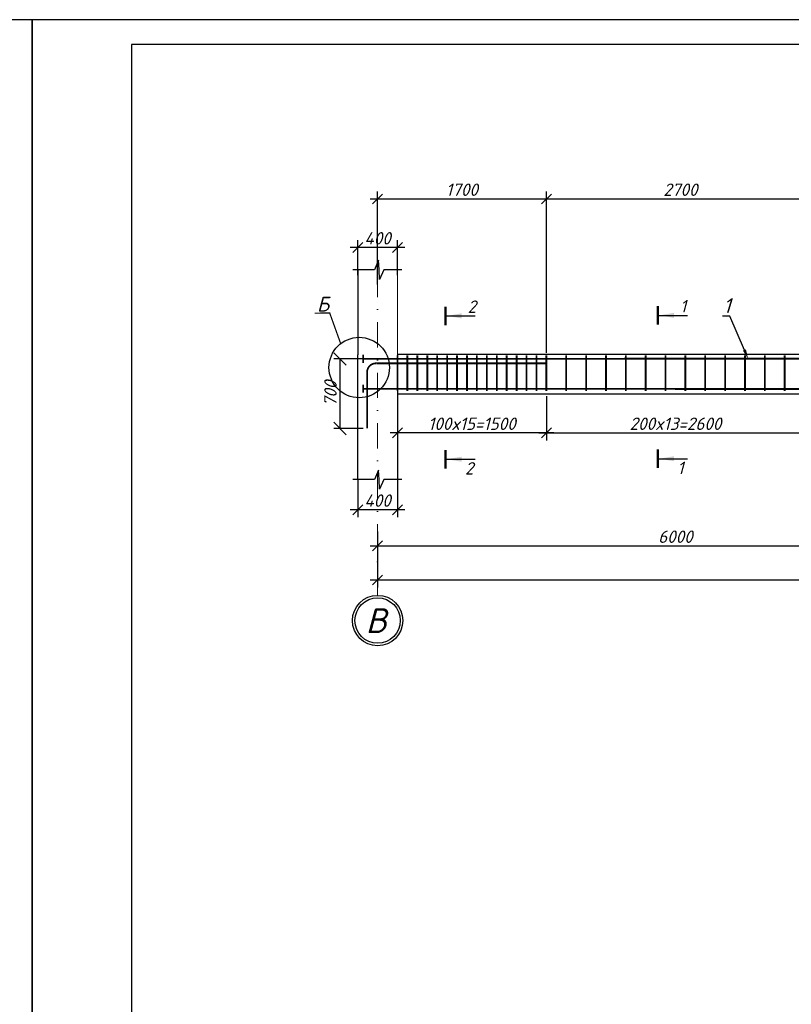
# Model space of a CAD drawing. Header units: millimetres. Extents: x -33345 to 4712671, y -3392 to 121473.
# Tile 577 of 656: x 2941783 to 2957329, y 66670 to 86501. Entities that reach past the tile are written whole.
import ezdxf
from ezdxf import colors
from ezdxf.entities.mleader import LeaderData, LeaderLine
from ezdxf.math import Vec2, Vec3

# ---------------------------------------------------------------- set-up
doc = ezdxf.new("R2010")
doc.units = ezdxf.units.MM
doc.linetypes.add('DASHDOTX2', pattern=[50.8, 25.4, -12.7, 0, -12.7])
doc.layers.add('0.25', color=7, linetype='Continuous', lineweight=25)
doc.layers.add('Лист', color=7, linetype='Continuous')
doc.styles.add('_text', font='isocpeui.ttf')
doc.styles.add('Arch-Dim', font='isocpeui.ttf', dxfattribs={"height": 200})
doc.styles.add('GOST 2.304', font='isocpeui.ttf')
doc.styles.get("Standard").update_dxf_attribs({"font": 'arial.ttf'})
doc.styles.add('Тохир', font='isocpeui.ttf', dxfattribs={"oblique": 2, "height": 250})
doc.dimstyles.new('Islom 94', dxfattribs={"dimtxt": 250, "dimasz": 200, "dimexe": 150, "dimexo": 100, "dimgap": 60, "dimtad": 1, "dimdec": 0, "dimtxsty": '_text', "dimblk": 'OBLIQUE', "dimcen": 0, "dimdle": 150, "dimadec": 0, "dimazin": 0, "dimtfac": 1, "dimtdec": 0, "dimtmove": 0, "dimatfit": 3, "dimfxl": 1, "dimarcsym": 0})
doc.dimstyles.new('М 100', dxfattribs={"dimscale": 100, "dimtxt": 3, "dimasz": 2.5, "dimexe": 1.25, "dimexo": 0.625, "dimtad": 1, "dimdec": 0, "dimtxsty": 'Standard', "dimblk": 'OBLIQUE', "dimcen": 2.5, "dimadec": 0, "dimazin": 0, "dimtfac": 1, "dimtdec": 0, "dimtmove": 0, "dimatfit": 3, "dimfxl": 1, "dimtfill": 1, "dimarcsym": 0})

# ---------------------------------------------------------------- blocks, each defined once
blk = doc.blocks.new('*U328')
at = {"layer": '0.25', "color": 5, "linetype": 'Continuous', "lineweight": 25, "ltscale": 100}
blk.add_lwpolyline([(-59400, 0), (0, 0), (0, 42000), (-59400, 42000), (-59400, 0)], dxfattribs=at)
at = {"layer": '0.25', "color": 7, "linetype": 'Continuous', "lineweight": 30, "ltscale": 100}
blk.add_lwpolyline([(-57400, 500), (-500, 500), (-500, 41500), (-57400, 41500), (-57400, 500)], dxfattribs=at)
blk = doc.blocks.new('_Oblique')
at = {"color": 0, "linetype": 'ByBlock', "lineweight": -2}
blk.add_line((-0.5, -0.5), (0.5, 0.5), dxfattribs=at)
blk = doc.blocks.new('*D2168')
at = {"color": 0, "lineweight": -2, "ltscale": 10, "transparency": 16777216}
for p, q in [((2960994, 76190), (2960994, 75753)), ((2948994, 76067), (2948994, 75753)), ((2948844, 75903), (2961144, 75903))]:
    blk.add_line(p, q, dxfattribs=at)
at = {"layer": 'Defpoints', "color": 0, "ltscale": 10, "transparency": 16777216}
for p in [(2948994, 76167), (2960994, 76290), (2960994, 75903)]:
    blk.add_point(p, dxfattribs=at)
at = {"color": 0, "lineweight": -2, "ltscale": 10, "transparency": 16777216, "xscale": 200, "yscale": 200, "zscale": 200, "rotation": 180}
blk.add_blockref('_Oblique', (2948994, 75903), dxfattribs=at)
at = {"color": 0, "lineweight": -2, "ltscale": 10, "transparency": 16777216, "xscale": 200, "yscale": 200, "zscale": 200}
blk.add_blockref('_Oblique', (2960994, 75903), dxfattribs=at)
at = {"color": 0, "lineweight": 25, "ltscale": 10, "transparency": 16777216, "insert": (2954994, 76088), "char_height": 250, "attachment_point": 5, "style": '_text'}
blk.add_mtext('6000', dxfattribs=at)
blk = doc.blocks.new('*D2169')
at = {"color": 0, "lineweight": -2, "ltscale": 10, "transparency": 16777216}
for p, q in [((2948594, 77236), (2948594, 76481)), ((2949394, 77236), (2949394, 76481)), ((2949544, 76631), (2948444, 76631))]:
    blk.add_line(p, q, dxfattribs=at)
at = {"layer": 'Defpoints', "color": 0, "ltscale": 10, "transparency": 16777216}
for p in [(2948594, 77336), (2949394, 77336), (2948594, 76631)]:
    blk.add_point(p, dxfattribs=at)
at = {"color": 0, "lineweight": -2, "ltscale": 10, "transparency": 16777216, "xscale": 200, "yscale": 200, "zscale": 200, "rotation": 180}
blk.add_blockref('_Oblique', (2948594, 76631), dxfattribs=at)
at = {"color": 0, "lineweight": -2, "ltscale": 10, "transparency": 16777216, "xscale": 200, "yscale": 200, "zscale": 200}
blk.add_blockref('_Oblique', (2949394, 76631), dxfattribs=at)
at = {"color": 0, "ltscale": 10, "transparency": 16777216, "insert": (2948994, 76816), "char_height": 250, "attachment_point": 5, "style": '_text'}
blk.add_mtext('400', dxfattribs=at)
blk = doc.blocks.new('*D2170')
at = {"color": 0, "lineweight": -2, "ltscale": 10, "transparency": 16777216}
for p, q in [((2949544, 81914), (2948444, 81914)), ((2948594, 81353), (2948594, 82064)), ((2949394, 81353), (2949394, 82064))]:
    blk.add_line(p, q, dxfattribs=at)
at = {"layer": 'Defpoints', "color": 0, "ltscale": 10, "transparency": 16777216}
for p in [(2948594, 81914), (2948594, 81253), (2949394, 81253)]:
    blk.add_point(p, dxfattribs=at)
at = {"color": 0, "lineweight": -2, "ltscale": 10, "transparency": 16777216, "xscale": 200, "yscale": 200, "zscale": 200, "rotation": 180}
blk.add_blockref('_Oblique', (2948594, 81914), dxfattribs=at)
at = {"color": 0, "lineweight": -2, "ltscale": 10, "transparency": 16777216, "xscale": 200, "yscale": 200, "zscale": 200}
blk.add_blockref('_Oblique', (2949394, 81914), dxfattribs=at)
at = {"color": 0, "ltscale": 10, "transparency": 16777216, "insert": (2948994, 82099), "char_height": 250, "attachment_point": 5, "style": '_text'}
blk.add_mtext('400', dxfattribs=at)
blk = doc.blocks.new('*D2171')
at = {"color": 0, "lineweight": -2, "ltscale": 10, "transparency": 16777216}
for p, q in [((2952395, 78922), (2952395, 78028)), ((2957595, 78922), (2957595, 78028)), ((2952245, 78178), (2957745, 78178))]:
    blk.add_line(p, q, dxfattribs=at)
at = {"layer": 'Defpoints', "color": 0, "ltscale": 10, "transparency": 16777216}
for p in [(2952395, 79022), (2957595, 79022), (2957595, 78178)]:
    blk.add_point(p, dxfattribs=at)
at = {"color": 0, "lineweight": -2, "ltscale": 10, "transparency": 16777216, "xscale": 200, "yscale": 200, "zscale": 200, "rotation": 180}
blk.add_blockref('_Oblique', (2952395, 78178), dxfattribs=at)
at = {"color": 0, "lineweight": -2, "ltscale": 10, "transparency": 16777216, "xscale": 200, "yscale": 200, "zscale": 200}
blk.add_blockref('_Oblique', (2957595, 78178), dxfattribs=at)
at = {"color": 0, "ltscale": 10, "transparency": 16777216, "insert": (2954995, 78363), "char_height": 250, "attachment_point": 5, "style": '_text'}
blk.add_mtext('200x13=2600', dxfattribs=at)
blk = doc.blocks.new('*D2172')
at = {"color": 0, "lineweight": -2, "ltscale": 10, "transparency": 16777216}
for p, q in [((2952395, 78922), (2952395, 78028)), ((2949394, 78685), (2949394, 78028)), ((2952545, 78178), (2949244, 78178))]:
    blk.add_line(p, q, dxfattribs=at)
at = {"layer": 'Defpoints', "color": 0, "ltscale": 10, "transparency": 16777216}
for p in [(2952395, 79022), (2949394, 78785), (2949394, 78178)]:
    blk.add_point(p, dxfattribs=at)
at = {"color": 0, "lineweight": -2, "ltscale": 10, "transparency": 16777216, "xscale": 200, "yscale": 200, "zscale": 200, "rotation": 180}
blk.add_blockref('_Oblique', (2949394, 78178), dxfattribs=at)
at = {"color": 0, "lineweight": -2, "ltscale": 10, "transparency": 16777216, "xscale": 200, "yscale": 200, "zscale": 200}
blk.add_blockref('_Oblique', (2952395, 78178), dxfattribs=at)
at = {"color": 0, "ltscale": 10, "transparency": 16777216, "insert": (2950894, 78363), "char_height": 250, "attachment_point": 5, "style": '_text'}
blk.add_mtext('100x15=1500', dxfattribs=at)
blk = doc.blocks.new('*D2173')
at = {"color": 0, "lineweight": -2, "ltscale": 10, "transparency": 16777216}
for p, q in [((2948994, 81167), (2948994, 83040)), ((2952395, 79791), (2952395, 83040)), ((2948844, 82890), (2952545, 82890))]:
    blk.add_line(p, q, dxfattribs=at)
at = {"layer": 'Defpoints', "color": 0, "ltscale": 10, "transparency": 16777216}
for p in [(2952395, 82890), (2948994, 81067), (2952395, 79691)]:
    blk.add_point(p, dxfattribs=at)
at = {"color": 0, "lineweight": -2, "ltscale": 10, "transparency": 16777216, "xscale": 200, "yscale": 200, "zscale": 200, "rotation": 180}
blk.add_blockref('_Oblique', (2948994, 82890), dxfattribs=at)
at = {"color": 0, "lineweight": -2, "ltscale": 10, "transparency": 16777216, "xscale": 200, "yscale": 200, "zscale": 200}
blk.add_blockref('_Oblique', (2952395, 82890), dxfattribs=at)
at = {"color": 0, "lineweight": 25, "ltscale": 10, "transparency": 16777216, "insert": (2950694, 83077), "char_height": 250, "attachment_point": 5, "style": '_text'}
blk.add_mtext('1700', dxfattribs=at)
blk = doc.blocks.new('*D2174')
at = {"color": 0, "lineweight": -2, "ltscale": 10, "transparency": 16777216}
for p, q in [((2952395, 79791), (2952395, 83040)), ((2957795, 79693), (2957795, 83040)), ((2952245, 82890), (2957945, 82890))]:
    blk.add_line(p, q, dxfattribs=at)
at = {"layer": 'Defpoints', "color": 0, "ltscale": 10, "transparency": 16777216}
for p in [(2957795, 82890), (2952395, 79691), (2957795, 79593)]:
    blk.add_point(p, dxfattribs=at)
at = {"color": 0, "lineweight": -2, "ltscale": 10, "transparency": 16777216, "xscale": 200, "yscale": 200, "zscale": 200, "rotation": 180}
blk.add_blockref('_Oblique', (2952395, 82890), dxfattribs=at)
at = {"color": 0, "lineweight": -2, "ltscale": 10, "transparency": 16777216, "xscale": 200, "yscale": 200, "zscale": 200}
blk.add_blockref('_Oblique', (2957795, 82890), dxfattribs=at)
at = {"color": 0, "lineweight": 25, "ltscale": 10, "transparency": 16777216, "insert": (2955095, 83077), "char_height": 250, "attachment_point": 5, "style": '_text'}
blk.add_mtext('2700', dxfattribs=at)
blk = doc.blocks.new('*D2175')
at = {"color": 0, "lineweight": -2, "ltscale": 100, "transparency": 16777216}
for p, q in [((2948685, 79668), (2948109, 79668)), ((2948234, 79668), (2948234, 78268)), ((2948700, 78268), (2948109, 78268))]:
    blk.add_line(p, q, dxfattribs=at)
at = {"layer": 'Defpoints', "color": 0, "ltscale": 100, "transparency": 16777216}
for p in [(2948747, 79668), (2948234, 78268), (2948762, 78268)]:
    blk.add_point(p, dxfattribs=at)
at = {"color": 0, "lineweight": -2, "ltscale": 100, "transparency": 16777216, "xscale": 250, "yscale": 250, "zscale": 250}
for p, rotation in [((2948234, 79668), 90), ((2948234, 78268), 270)]:
    blk.add_blockref('_Oblique', p, dxfattribs=dict(at, rotation=rotation))
at = {"color": 0, "ltscale": 100, "transparency": 16777216, "insert": (2948045, 78968), "char_height": 250, "attachment_point": 5, "rotation": 90, "style": 'Тохир', "bg_fill": 3, "box_fill_scale": 1.1, "bg_fill_color": 256, "bg_fill_true_color": 13158600, "bg_fill_transparency": 0}
blk.add_mtext('700', dxfattribs=at)
blk = doc.blocks.new('*D3257')
at = {"color": 0, "lineweight": -2, "ltscale": 10, "transparency": 16777216}
for p, q in [((2948994, 76190), (2948994, 75066)), ((2972994, 76190), (2972994, 75066)), ((2973144, 75216), (2948844, 75216))]:
    blk.add_line(p, q, dxfattribs=at)
at = {"layer": 'Defpoints', "color": 0, "ltscale": 10, "transparency": 16777216}
for p in [(2948994, 76290, 1359242), (2972994, 76290, 1359242), (2948994, 75216)]:
    blk.add_point(p, dxfattribs=at)
at = {"color": 0, "lineweight": -2, "ltscale": 10, "transparency": 16777216, "xscale": 200, "yscale": 200, "zscale": 200, "rotation": 180}
blk.add_blockref('_Oblique', (2948994, 75216), dxfattribs=at)
at = {"color": 0, "lineweight": -2, "ltscale": 10, "transparency": 16777216, "xscale": 200, "yscale": 200, "zscale": 200}
blk.add_blockref('_Oblique', (2972994, 75216), dxfattribs=at)
at = {"color": 0, "lineweight": 25, "ltscale": 10, "transparency": 16777216, "insert": (2960994, 75401), "char_height": 250, "attachment_point": 5, "style": '_text'}
blk.add_mtext('12000', dxfattribs=at)
blk = doc.blocks.new('*U327')
at = {"layer": '0.25', "color": 5, "linetype": 'Continuous', "lineweight": 25, "ltscale": 100}
blk.add_lwpolyline([(-125914, 0), (0, 0), (0, 42000), (-125914, 42000), (-125914, 0)], dxfattribs=at)

msp = doc.modelspace()

# ---------------------------------------------------------------- linework, layer by layer
at = {"color": 177, "lineweight": 25, "ltscale": 10, "true_color": 0x293189}
for p in [(2948594.237, 81467.691, 1359241.5), (2948594.237, 77238.286, 1359241.5)]:
    msp.add_line(p, (2948594.237, 79751.185, 1359241.5), dxfattribs=at)
at = {"color": 177, "ltscale": 10, "true_color": 0x293189}
msp.add_line((2948594.237, 81464.085, 1359241.5), (2948594.237, 79754.792, 1359241.5), dxfattribs=at)
at = {"color": 1, "linetype": 'DASHDOTX2', "lineweight": 5, "ltscale": 20}
msp.add_line((2948994.392, 81423.974, 1359241.5), (2948994.392, 74906.922, 1359241.5), dxfattribs=at)
at = {"color": 154, "lineweight": 0}
msp.add_line((2949394.237, 81464.085, 1359241.5), (2949394.237, 79755.706, 1359241.5), dxfattribs=at)
at = {"color": 116, "true_color": 0x136734}
for p, q in [((2950386.089, 80536.145, 1359241.5), (2950957.797, 80536.145, 1359241.5)), ((2954665.068, 80546.056, 1359241.5), (2955236.776, 80546.056, 1359241.5)), ((2950386.089, 77648.932, 1359241.5), (2950957.797, 77648.932, 1359241.5)), ((2954665.068, 77658.843, 1359241.5), (2955236.776, 77658.843, 1359241.5))]:
    msp.add_line(p, q, dxfattribs=at)
at = {"color": 7, "elevation": 1359241.5}
for points in [[(2949480.24, 81464.085), (2949122.834, 81464.085), (2949031.583, 81269.905), (2949022.8, 81462.972), (2949015.068, 81654.712), (2948933.305, 81464.085), (2948494.991, 81464.085)], [(2949480.24, 77238.286), (2949122.834, 77238.286), (2949031.583, 77044.106), (2949022.8, 77237.173), (2949015.068, 77428.913), (2948933.305, 77238.286), (2948494.991, 77238.286)]]:
    msp.add_lwpolyline(points, dxfattribs=at)
at = {"color": 116, "linetype": 'Continuous', "lineweight": 50, "ltscale": 100, "true_color": 0x136734, "elevation": 1359241.5}
for points in [[(2950361.09, 80351.421), (2950361.089, 80720.869)], [(2954640.068, 80361.332), (2954640.067, 80730.78)], [(2950361.09, 77464.208), (2950361.089, 77833.656)], [(2954640.068, 77474.119), (2954640.067, 77843.567)]]:
    msp.add_lwpolyline(points, dxfattribs=at)
at = {"color": 18, "true_color": 0x000000, "const_width": 25, "elevation": 1359241.5}
msp.add_lwpolyline([(2948250.385, 79976.621), (2948029.503, 80591.981), (2947724.691, 80590.965)], dxfattribs=at)
at = {"ltscale": 100, "const_width": 36.895, "elevation": 1359241.5}
for points in [[(2948701.919, 79753.969), (2948701.919, 79589.55)], [(2973323.023, 79676.056), (2948701.919, 79671.334)], [(2948702.027, 79152.712), (2948702.027, 78988.293)], [(2973323.131, 79058.96), (2948702.027, 79066.696)]]:
    msp.add_lwpolyline(points, dxfattribs=at)
at = {"color": 32, "ltscale": 100, "true_color": 0xcd6928, "const_width": 36.895, "elevation": 1359241.5}
for points in [[(2949394.547, 79740.222), (2949394.547, 79021.568)], [(2949594.547, 79740.222), (2949594.547, 79021.568)], [(2949794.547, 79740.222), (2949794.547, 79021.568)], [(2949994.547, 79740.222), (2949994.547, 79021.568)], [(2950194.547, 79740.222), (2950194.547, 79021.568)], [(2950394.547, 79740.222), (2950394.547, 79021.568)], [(2950594.547, 79740.222), (2950594.547, 79021.568)], [(2950794.547, 79740.222), (2950794.547, 79021.568)], [(2950994.547, 79740.222), (2950994.547, 79021.568)], [(2951194.547, 79740.222), (2951194.547, 79021.568)], [(2951394.547, 79740.222), (2951394.547, 79021.568)], [(2951594.547, 79740.222), (2951594.547, 79021.568)], [(2951794.547, 79740.222), (2951794.547, 79021.568)], [(2951994.547, 79740.222), (2951994.547, 79021.568)], [(2952194.547, 79740.222), (2952194.547, 79021.568)], [(2952394.547, 79740.222), (2952394.547, 79021.568)], [(2952794.547, 79740.222), (2952794.547, 79021.568)], [(2953194.547, 79740.222), (2953194.547, 79021.568)], [(2953594.547, 79740.222), (2953594.547, 79021.568)], [(2953994.547, 79740.222), (2953994.547, 79021.568)], [(2954394.547, 79740.222), (2954394.547, 79021.568)], [(2954794.547, 79740.222), (2954794.547, 79021.568)], [(2955194.547, 79740.222), (2955194.547, 79021.568)], [(2955594.547, 79740.222), (2955594.547, 79021.568)], [(2955994.547, 79740.222), (2955994.547, 79021.568)], [(2956394.547, 79740.222), (2956394.547, 79021.568)], [(2956794.547, 79740.222), (2956794.547, 79021.568)], [(2957194.547, 79740.222), (2957194.547, 79021.568)]]:
    msp.add_lwpolyline(points, dxfattribs=at)
at = {"color": 177, "lineweight": 25, "ltscale": 10, "true_color": 0x293189, "elevation": 1359241.5}
for points in [[(2972594.237, 78038.286), (2972594.237, 79758.398), (2949394.237, 79755.706), (2949394.237, 78038.286)], [(2972594.237, 77238.286), (2972594.237, 78958.398), (2949394.237, 78955.706), (2949394.237, 77238.286)]]:
    msp.add_lwpolyline(points, dxfattribs=at)
at = {"color": 5, "ltscale": 100, "const_width": 35, "elevation": 1359241.5}
msp.add_lwpolyline([(2948782.384, 78268.026), (2948782.384, 79401.595, -0.432221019), (2948971.955, 79579.925), (2952394.237, 79579.925)], format="xyb", dxfattribs=at)
at = {"color": 18, "ltscale": 15, "true_color": 0x000000}
msp.add_circle((2948994.392, 74399.408, 1359241.5), 507.514, dxfattribs=at)
at = {"color": 1, "lineweight": 30, "ltscale": 15}
msp.add_circle((2948994.392, 74399.408, 1359241.5), 457.514, dxfattribs=at)
at = {"color": 116, "true_color": 0x136734}
for points in [[(2950386.089, 80536.145, 1359241.5), (2950686.54, 80586.423, 1359241.5), (2950686.54, 80485.867, 1359241.5)], [(2954665.068, 80546.056, 1359241.5), (2954965.518, 80596.334, 1359241.5), (2954965.518, 80495.778, 1359241.5)], [(2950386.089, 77648.932, 1359241.5), (2950686.54, 77699.21, 1359241.5), (2950686.54, 77598.654, 1359241.5)], [(2954665.068, 77658.843, 1359241.5), (2954965.518, 77709.121, 1359241.5), (2954965.518, 77608.565, 1359241.5)]]:
    msp.add_solid(points, dxfattribs=at)

# ---------------------------------------------------------------- block references
at = {"layer": 'Лист', "ltscale": 100, "transparency": 33554687}
for name, p in [('*U327', (2942033.349, 44501.326, 1359241.5)), ('*U328', (3001433.349, 44501.326, 1359241.5))]:
    msp.add_blockref(name, p, dxfattribs=at)

# ---------------------------------------------------------------- texts
at = {"color": 18, "true_color": 0x000000, "style": 'Arch-Dim'}
msp.add_text('Б', height=300, dxfattribs=at).set_placement((2947771.622, 80622.775, 1359241.5))
at = {"color": 116, "true_color": 0x136734, "style": '_text'}
for s, p in [('2', (2950755.143, 77340.093, 1359241.5)), ('1', (2955034.121, 77350.004, 1359241.5))]:
    msp.add_text(s, height=250, dxfattribs=at).set_placement(p)
at = {"color": 116, "true_color": 0x136734, "char_height": 250, "width": 186.33523, "attachment_point": 1, "style": '_text'}
for s, insert in [('2', (2950808.564, 80847.048, 1359241.5)), ('1', (2955087.542, 80856.959, 1359241.5))]:
    msp.add_mtext(s, dxfattribs=dict(at, insert=insert))
at = {"insert": (2949171.937, 74146.73, 1832323.999), "char_height": 500, "width": 333.15362, "attachment_point": 9, "style": 'GOST 2.304'}
msp.add_mtext('В', dxfattribs=at)

# ---------------------------------------------------------------- dimensions: what is measured, and where the dimension line sits
at = {"color": 177, "lineweight": 25, "ltscale": 10, "true_color": 0x293189}
for base, p1, p2, picture, middle in [((2952394.547, 82890.21, 1359241.5), (2948994.392, 81067.148, 1359241.5), (2952394.547, 79691.185, 1359241.5), '*D2173', (2950694.47, 83076.819, 1359241.5)), ((2957794.547, 82890.21, 1359241.5), (2952394.547, 79691.185, 1359241.5), (2957794.547, 79593.029, 1359241.5), '*D2174', (2955094.547, 83076.819, 1359241.5)), ((2960994.392, 75903.267, 1359241.5), (2948994.392, 76166.629, 1359241.5), (2960994.392, 76290.175, 1359241.5), '*D2168', (2954994.392, 76088.267, 1359241.5)), ((2948994.392, 75216.357), (2972994.392, 76290.175, 1359241.5), (2948994.392, 76290.175, 1359241.5), '*D3257', (2960994.392, 75401.357))]:
    dim = msp.add_linear_dim(base=base, p1=p1, p2=p2, dimstyle='Islom 94', override={"dimlfac": 0.5, "dimtmove": 1}, dxfattribs=at)
    dim.commit()
    dim.dimension.update_dxf_attribs({"geometry": picture, "text_midpoint": middle})
at = {"color": 177, "ltscale": 10, "true_color": 0x293189}
for base, p1, p2, text, picture, middle in [((2948594.237, 81913.569, 1359241.5), (2949394.237, 81252.742, 1359241.5), (2948594.237, 81252.742, 1359241.5), '400', '*D2170', (2948994.237, 82098.569, 1359241.5)), ((2949393.926, 78177.523, 1359241.5), (2952394.547, 79021.568, 1359241.5), (2949393.926, 78784.843, 1359241.5), '100x15=<>', '*D2172', (2950894.237, 78362.523, 1359241.5)), ((2957594.547, 78177.523, 1359241.5), (2952394.547, 79021.568, 1359241.5), (2957594.547, 79021.568, 1359241.5), '200x13=<>', '*D2171', (2954994.547, 78362.523, 1359241.5)), ((2948594.237, 76631.207, 1359241.5), (2949394.237, 77335.558, 1359241.5), (2948594.237, 77335.558, 1359241.5), '400', '*D2169', (2948994.237, 76816.207, 1359241.5))]:
    dim = msp.add_linear_dim(base=base, p1=p1, p2=p2, text=text, dimstyle='Islom 94', override={"dimlfac": 0.5}, dxfattribs=at)
    dim.commit()
    dim.dimension.update_dxf_attribs({"geometry": picture, "text_midpoint": middle})

# ---------------------------------------------------------------- leaders
at = {"color": 226, "lineweight": 25, "true_color": 0x691c66}
ml = msp.add_multileader_mtext('Standard', dxfattribs=at)
ml.set_content('1', color=(105, 28, 102), style='Тохир')
ml.set_leader_properties()
ml.build(insert=Vec2(0, 0))
ml.multileader.update_dxf_attribs({"text_left_attachment_type": 6, "text_right_attachment_type": 6, "dogleg_length": 0.36, "arrow_head_size": 200})
ctx = ml.context
ctx.base_point, ctx.char_height, ctx.arrow_head_size, ctx.plane_origin = Vec3(2955968.692, 80532.705, 1359241.5), 300, 200, Vec3(2943227.683, 76639.462, 1359241.5)
ctx.left_attachment, ctx.right_attachment, ctx.text_align_type = 6, 6, 1
notes = []
notes.append((ctx, [(0, (1, 1, 0), (2956092.391, 80532.705, 1359241.5), (-1, 0), 0.36, [(0, [(2956462.478, 79663.875, 1359241.5)], 0, [])])]))
ctx.mtext.insert, ctx.mtext.width, ctx.mtext.alignment, ctx.mtext.flow_direction = Vec3(2956030.361, 80892.705, 1359241.5), 148.95385, 2, 5
for ctx, leaders in notes:
    for number, flags, end, landing, length, lines in leaders:
        leader = LeaderData()
        leader.index, (leader.has_last_leader_line, leader.has_dogleg_vector, leader.attachment_direction) = number, flags
        leader.last_leader_point, leader.dogleg_vector, leader.dogleg_length = Vec3(end), Vec3(landing), length
        for number, points, colour, breaks in lines:
            line = LeaderLine()
            line.index, line.vertices, line.color, line.breaks = number, Vec3.list(points), colors.encode_raw_color(colour), breaks
            leader.lines.append(line)
        ctx.leaders.append(leader)

# ---------------------------------------------------------------- next in the draw order: dimensions: what is measured, and where the dimension line sits
at = {"color": 177, "ltscale": 100, "true_color": 0x293189}
dim = msp.add_linear_dim(base=(2948233.987, 78268.026, 1359241.5), p1=(2948747.38, 79667.792, 1359241.5), p2=(2948762.222, 78268.026, 1359241.5), angle=90, dimstyle='М 100', override={"dimlfac": 0.5, "dimtxsty": 'Тохир', "dimfxl": 100, "dimarcsym": 1}, dxfattribs=at)
dim.commit()
dim.dimension.update_dxf_attribs({"geometry": '*D2175', "text_midpoint": (2948044.877, 78967.909, 1359241.5)})

# ---------------------------------------------------------------- next in the draw order: linework, layer by layer
at = {"color": 18, "true_color": 0x000000}
msp.add_circle((2948623.4, 79494.843, 1359241.5), 608.883, dxfattribs=at)

doc.saveas('drawing.dxf')
